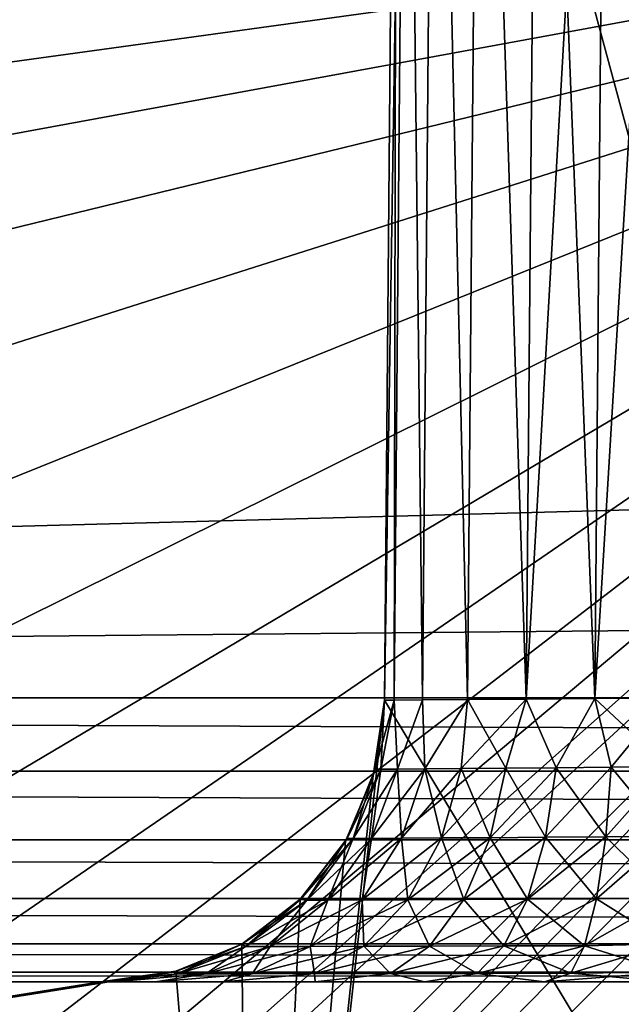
# Model space of a CAD drawing. Header units: metres. Extents: x -205 to 205, y -104 to 104.
# Tile 621 of 656: x -26.16 to -25.1, y -45.5 to -43.76. Entities that reach past the tile are written whole.
import ezdxf

# ---------------------------------------------------------------- set-up
doc = ezdxf.new("R2010")
doc.units = ezdxf.units.M
doc.layers.add('solid_01_2-CONSUMER_EHM_BOX_SW0001', color=7, linetype='CONTINUOUS')

msp = doc.modelspace()

# ---------------------------------------------------------------- linework, layer by layer
at = {"layer": 'solid_01_2-CONSUMER_EHM_BOX_SW0001'}
for points in [[(-200.010849, -74.958488), (-200.010773, 75.041512), (-0.010778, 75.04142)], [(-0.010849, -74.95858), (-200.010849, -74.958488), (-0.010778, 75.04142)], [(-25.521925, -44.962933, 57.5), (-25.500069, -42.458569, 57.5), (-25.500069, -42.458569, 63.099998)], [(-25.521925, -44.962933, 57.5), (-25.500069, -42.458569, 63.099998), (-25.521925, -44.962933, 63.099998)], [(-24.253431, -47.070396, 63.099998), (-25.521925, -44.962933, 63.099998), (-25.500069, -42.458569, 63.099998)], [(-25.504906, -44.962784, 57.370663), (-25.500069, -42.458569, 57.5), (-25.521925, -44.962933, 57.5)], [(-25.521925, -44.962933, 48.5), (-25.500069, -42.458569, 48.5), (-25.500069, -42.458569, 54.5)], [(-25.504906, -44.962784, 48.370663), (-25.500069, -42.458569, 48.5), (-25.521925, -44.962933, 48.5)], [(-25.521925, -44.962933, 54.5), (-25.500069, -42.458569, 54.5), (-25.483004, -42.458569, 54.629509)], [(-25.521925, -44.962933, 48.5), (-25.500069, -42.458569, 54.5), (-25.521925, -44.962933, 54.5)], [(-25.504906, -44.962784, 54.629337), (-25.521925, -44.962933, 54.5), (-25.483004, -42.458569, 54.629509)], [(-25.504906, -44.962784, 57.370663), (-25.483004, -42.458569, 57.370491), (-25.500069, -42.458569, 57.5)], [(-25.454979, -44.962349, 57.250084), (-25.483004, -42.458569, 57.370491), (-25.504906, -44.962784, 57.370663)], [(-25.504906, -44.962784, 48.370663), (-25.483004, -42.458569, 48.370491), (-25.500069, -42.458569, 48.5)], [(-25.454979, -44.962349, 48.250084), (-25.483004, -42.458569, 48.370491), (-25.504906, -44.962784, 48.370663)], [(-25.504906, -44.962784, 54.629337), (-25.483004, -42.458569, 54.629509), (-25.454979, -44.962349, 54.749916)], [(-24.253431, -47.070396, 63.099998), (-25.500069, -42.458569, 63.099998), (-12.482156, -42.458576, 63.099998)], [(-25.454979, -44.962349, 57.250084), (-25.433123, -42.458569, 57.250072), (-25.483004, -42.458569, 57.370491)], [(-25.454979, -44.962349, 48.250084), (-25.433123, -42.458569, 48.250072), (-25.483004, -42.458569, 48.370491)], [(-25.454979, -44.962349, 54.749916), (-25.483004, -42.458569, 54.629509), (-25.433123, -42.458569, 54.749928)], [(-25.375532, -44.961655, 57.146515), (-25.433123, -42.458569, 57.250072), (-25.454979, -44.962349, 57.250084)], [(-25.375532, -44.961655, 48.146515), (-25.433123, -42.458569, 48.250072), (-25.454979, -44.962349, 48.250084)], [(-25.454979, -44.962349, 54.749916), (-25.433123, -42.458569, 54.749928), (-25.375532, -44.961655, 54.853485)], [(-25.375532, -44.961655, 57.146515), (-25.353621, -42.458569, 57.14645), (-25.433123, -42.458569, 57.250072)], [(-25.375532, -44.961655, 48.146515), (-25.353621, -42.458569, 48.14645), (-25.433123, -42.458569, 48.250072)], [(-25.375532, -44.961655, 54.853485), (-25.433123, -42.458569, 54.749928), (-25.353621, -42.458569, 54.85355)], [(-25.271971, -44.960751, 57.067032), (-25.353621, -42.458569, 57.14645), (-25.375532, -44.961655, 57.146515)], [(-25.271971, -44.960751, 48.067032), (-25.353621, -42.458569, 48.14645), (-25.375532, -44.961655, 48.146515)], [(-25.375532, -44.961655, 54.853485), (-25.353621, -42.458569, 54.85355), (-25.271971, -44.960751, 54.932968)], [(-25.271971, -44.960751, 57.067032), (-25.249992, -42.458569, 57.066948), (-25.353621, -42.458569, 57.14645)], [(-25.271971, -44.960751, 48.067032), (-25.249992, -42.458569, 48.066948), (-25.353621, -42.458569, 48.14645)], [(-25.271971, -44.960751, 54.932968), (-25.353621, -42.458569, 54.85355), (-25.249992, -42.458569, 54.933052)], [(-25.151344, -44.959698, 57.017052), (-25.249992, -42.458569, 57.066948), (-25.271971, -44.960751, 57.067032)], [(-25.151344, -44.959698, 48.017052), (-25.249992, -42.458569, 48.066948), (-25.271971, -44.960751, 48.067032)], [(-25.271971, -44.960751, 54.932968), (-25.249992, -42.458569, 54.933052), (-25.12957, -42.458569, 54.982933)], [(-25.271971, -44.960751, 54.932968), (-25.12957, -42.458569, 54.982933), (-25.151344, -44.959698, 54.982948)], [(-25.151344, -44.959698, 57.017052), (-25.12957, -42.458569, 57.017067), (-25.249992, -42.458569, 57.066948)], [(-25.151344, -44.959698, 48.017052), (-25.12957, -42.458569, 48.017067), (-25.249992, -42.458569, 48.066948)], [(-25.151344, -44.959698, 48.017052), (-25.021868, -44.958569, 48), (-25.12957, -42.458569, 48.017067)], [(-25.151344, -44.959698, 57.017052), (-25.021868, -44.958569, 57), (-25.12957, -42.458569, 57.017067)], [(-25.151344, -44.959698, 54.982948), (-25.00005, -42.458569, 55), (-25.021868, -44.958569, 55)], [(-25.151344, -44.959698, 54.982948), (-25.12957, -42.458569, 54.982933), (-25.00005, -42.458569, 55)], [(-25.12957, -42.458569, 48.017067), (-25.021868, -44.958569, 48), (-25.00005, -42.458569, 48)], [(-25.12957, -42.458569, 57.017067), (-25.021868, -44.958569, 57), (-25.00005, -42.458569, 57)], [(38.274673, -42.903759, 75), (-63.60397, -54.56757, 75), (63.596031, -54.576706, 75)], [(38.274673, -42.903759, 75), (37.499931, -42.958599, 75), (-63.60397, -54.56757, 75)], [(37.499931, -42.958599, 75), (-37.500069, -42.958565, 75), (-63.60397, -54.56757, 75)], [(-37.500069, -42.958565, 46), (37.499931, -42.958599, 46), (-37.500069, -44.958565, 46)], [(37.499931, -42.958599, 46), (-2.676463, -44.626774, 46), (-37.500069, -44.958565, 46)], [(-23.23955, -43.430744, 13.494294), (-23.334913, -43.438202, 13.499009), (-32.296429, -52.651447, 13.474928)], [(-23.129765, -43.438641, 13.481806), (-23.23955, -43.430744, 13.494294), (-32.296429, -52.651447, 13.474928)], [(-23.334913, -43.438202, 13.499009), (-23.418238, -43.458569, 13.5), (-32.296429, -52.651447, 13.474928)], [(-23.006413, -43.462845, 13.455735), (-23.129765, -43.438641, 13.481806), (-32.296429, -52.651447, 13.474928)], [(-34.58342, -44.63121, 13.5), (-23.418238, -43.458569, 13.5), (-37.500069, -43.458565, 13.5)], [(-34.58342, -44.63121, 13.5), (-33.923759, -44.904427, 13.5), (-23.418238, -43.458569, 13.5)], [(-33.923759, -44.904427, 13.5), (-33.314964, -45.277477, 13.5), (-23.418238, -43.458569, 13.5)], [(-33.314964, -45.277477, 13.5), (-32.772026, -45.741173, 13.5), (-23.418238, -43.458569, 13.5)], [(-32.772026, -45.741173, 13.5), (-32.308311, -46.2841, 13.5), (-23.418238, -43.458569, 13.5)], [(-32.308083, -51.632717, 13.5), (-32.453773, -52.494099, 13.5), (-23.418238, -43.458569, 13.5)], [(-32.296429, -52.651447, 13.474928), (-23.418238, -43.458569, 13.5), (-32.453773, -52.494099, 13.5)], [(-32.308311, -46.2841, 13.5), (-31.93524, -46.892883, 13.5), (-23.418238, -43.458569, 13.5)], [(-31.935066, -51.023903, 13.5), (-32.308083, -51.632717, 13.5), (-23.418238, -43.458569, 13.5)], [(-31.93524, -46.892883, 13.5), (-31.662001, -47.552532, 13.5), (-23.418238, -43.458569, 13.5)], [(-31.661882, -50.364231, 13.5), (-31.935066, -51.023903, 13.5), (-23.418238, -43.458569, 13.5)], [(-31.662001, -47.552532, 13.5), (-31.495321, -48.246811, 13.5), (-23.418238, -43.458569, 13.5)], [(-31.495266, -49.669964, 13.5), (-31.661882, -50.364231, 13.5), (-23.418238, -43.458569, 13.5)], [(-31.495321, -48.246811, 13.5), (-31.439306, -48.958565, 13.5), (-23.418238, -43.458569, 13.5)], [(-31.439306, -48.958565, 13.5), (-31.495266, -49.669964, 13.5), (-23.418238, -43.458569, 13.5)], [(-23.006413, -43.462845, 13.455735), (-32.296429, -52.651447, 13.474928), (-32.146832, -52.801044, 13.400871)], [(-22.876198, -43.500454, 13.410778), (-23.006413, -43.462845, 13.455735), (-32.146832, -52.801044, 13.400871)], [(-22.750563, -43.544582, 13.346155), (-22.876198, -43.500454, 13.410778), (-32.146832, -52.801044, 13.400871)], [(-22.750563, -43.544582, 13.346155), (-32.146832, -52.801044, 13.400871), (-32.012653, -52.935223, 13.281551)], [(-22.692427, -43.56702, 13.307468), (-22.750563, -43.544582, 13.346155), (-32.012653, -52.935223, 13.281551)], [(-22.638563, -43.589001, 13.265411), (-22.692427, -43.56702, 13.307468), (-32.012653, -52.935223, 13.281551)], [(-22.638563, -43.589001, 13.265411), (-32.012653, -52.935223, 13.281551), (-31.90064, -53.047234, 13.122963)], [(-22.546261, -43.630432, 13.174686), (-22.638563, -43.589001, 13.265411), (-31.90064, -53.047234, 13.122963)], [(-22.477682, -43.667896, 13.082142), (-22.546261, -43.630432, 13.174686), (-31.90064, -53.047234, 13.122963)], [(-22.477682, -43.667896, 13.082142), (-31.90064, -53.047234, 13.122963), (-31.81642, -53.131454, 12.933075)], [(-22.432608, -43.702217, 12.994411), (-22.477682, -43.667896, 13.082142), (-31.81642, -53.131454, 12.933075)], [(-22.407375, -43.73534, 12.913525), (-22.432608, -43.702217, 12.994411), (-31.81642, -53.131454, 12.933075)], [(-22.407375, -43.73534, 12.913525), (-31.81642, -53.131454, 12.933075), (-31.764221, -53.183655, 12.721427)], [(-22.398081, -43.76963, 12.837538), (-22.407375, -43.73534, 12.913525), (-31.764221, -53.183655, 12.721427)], [(-22.4021, -43.80529, 12.767035), (-22.398081, -43.76963, 12.837538), (-31.764221, -53.183655, 12.721427)], [(-22.414907, -43.838989, 12.706449), (-22.4021, -43.80529, 12.767035), (-31.764221, -53.183655, 12.721427)], [(-22.414907, -43.838989, 12.706449), (-31.764221, -53.183655, 12.721427), (-31.746668, -53.201206, 12.5)], [(-22.446192, -43.891918, 12.611513), (-22.414907, -43.838989, 12.706449), (-31.746668, -53.201206, 12.5)], [(-22.468489, -43.923035, 12.5), (-22.446192, -43.891918, 12.611513), (-31.746668, -53.201206, 12.5)], [(-31.746668, -53.201206, 12.5), (-23.21254, -44.667088, 3.325739), (-22.468489, -43.923035, 3.443189)], [(-22.468489, -43.923035, 12.5), (-31.746668, -53.201206, 12.5), (-22.468489, -43.923035, 3.443189)], [(-2.676463, -44.626774, 46), (-7.215505, -44.958576, 46), (-37.500069, -44.958565, 46)], [(-31.746668, -53.201206, 12.5), (-23.337521, -44.792068, 3.302377), (-23.21254, -44.667088, 3.325739)], [(-31.746668, -53.201206, 12.5), (-23.926878, -45.381424, 3.189029), (-23.337521, -44.792068, 3.302377)], [(-7.215505, -45.087917, 46.017017), (-37.500069, -44.958565, 46), (-7.215505, -44.958576, 46)], [(-7.215505, -45.087917, 46.017017), (-37.500069, -45.087971, 46.017036), (-37.500069, -44.958565, 46)], [(-25.753431, -47.07029, 63.099998), (-25.541843, -45.095375, 63.099998), (-25.521925, -44.962933, 63.099998)], [(-24.253431, -47.070396, 63.099998), (-25.753431, -47.07029, 63.099998), (-25.521925, -44.962933, 63.099998)], [(-25.541843, -45.095375, 63.099998), (-25.521925, -44.962933, 57.5), (-25.521925, -44.962933, 63.099998)], [(-25.53801, -45.084442, 57.5), (-25.521925, -44.962933, 57.5), (-25.541843, -45.095375, 63.099998)], [(-25.504906, -44.962784, 54.629337), (-25.53801, -45.084446, 54.5), (-25.521925, -44.962933, 54.5)], [(-25.504906, -44.962784, 54.629337), (-25.528042, -45.084244, 54.60067), (-25.53801, -45.084446, 54.5)], [(-25.528042, -45.084244, 57.39933), (-25.521925, -44.962933, 57.5), (-25.53801, -45.084442, 57.5)], [(-25.53801, -45.084446, 54.5), (-25.521925, -44.962933, 48.5), (-25.521925, -44.962933, 54.5)], [(-25.53801, -45.084442, 48.5), (-25.521925, -44.962933, 48.5), (-25.53801, -45.084446, 54.5)], [(-25.528042, -45.084244, 48.39933), (-25.521925, -44.962933, 48.5), (-25.53801, -45.084442, 48.5)], [(-25.504906, -44.962784, 57.370663), (-25.521925, -44.962933, 57.5), (-25.528042, -45.084244, 57.39933)], [(-25.504906, -44.962784, 48.370663), (-25.521925, -44.962933, 48.5), (-25.528042, -45.084244, 48.39933)], [(-25.504906, -44.962784, 57.370663), (-25.528042, -45.084244, 57.39933), (-25.498617, -45.084003, 57.302544)], [(-25.504906, -44.962784, 54.629337), (-25.498617, -45.084003, 54.697456), (-25.528042, -45.084244, 54.60067)], [(-25.504906, -44.962784, 48.370663), (-25.528042, -45.084244, 48.39933), (-25.498617, -45.084003, 48.302544)], [(-25.454979, -44.962349, 57.250084), (-25.504906, -44.962784, 57.370663), (-25.498617, -45.084003, 57.302544)], [(-25.504906, -44.962784, 54.629337), (-25.454979, -44.962349, 54.749916), (-25.498617, -45.084003, 54.697456)], [(-25.454979, -44.962349, 48.250084), (-25.504906, -44.962784, 48.370663), (-25.498617, -45.084003, 48.302544)], [(-25.454979, -44.962349, 57.250084), (-25.498617, -45.084003, 57.302544), (-25.450848, -45.083614, 57.21339)], [(-25.454979, -44.962349, 54.749916), (-25.450848, -45.083614, 54.78661), (-25.498617, -45.084003, 54.697456)], [(-25.454979, -44.962349, 48.250084), (-25.498617, -45.084003, 48.302544), (-25.450848, -45.083614, 48.21339)], [(-25.375532, -44.961655, 57.146515), (-25.454979, -44.962349, 57.250084), (-25.450848, -45.083614, 57.21339)], [(-25.454979, -44.962349, 54.749916), (-25.375532, -44.961655, 54.853485), (-25.450848, -45.083614, 54.78661)], [(-25.375532, -44.961655, 48.146515), (-25.454979, -44.962349, 48.250084), (-25.450848, -45.083614, 48.21339)], [(-25.375532, -44.961655, 57.146515), (-25.450848, -45.083614, 57.21339), (-25.386591, -45.083088, 57.135311)], [(-25.375532, -44.961655, 54.853485), (-25.386591, -45.083088, 54.864689), (-25.450848, -45.083614, 54.78661)], [(-25.375532, -44.961655, 48.146515), (-25.450848, -45.083614, 48.21339), (-25.386591, -45.083088, 48.135311)], [(-25.271971, -44.960751, 54.932968), (-25.30834, -45.082447, 54.928692), (-25.386591, -45.083088, 54.864689)], [(-25.375532, -44.961655, 54.853485), (-25.271971, -44.960751, 54.932968), (-25.386591, -45.083088, 54.864689)], [(-25.375532, -44.961655, 57.146515), (-25.386591, -45.083088, 57.135311), (-25.30834, -45.082447, 57.071308)], [(-25.375532, -44.961655, 48.146515), (-25.386591, -45.083088, 48.135311), (-25.30834, -45.082447, 48.071308)], [(-25.271971, -44.960751, 57.067032), (-25.375532, -44.961655, 57.146515), (-25.30834, -45.082447, 57.071308)], [(-25.271971, -44.960751, 48.067032), (-25.375532, -44.961655, 48.146515), (-25.30834, -45.082447, 48.071308)], [(-25.271971, -44.960751, 57.067032), (-25.30834, -45.082447, 57.071308), (-25.219122, -45.081715, 57.023834)], [(-25.271971, -44.960751, 54.932968), (-25.219122, -45.081715, 54.976166), (-25.30834, -45.082447, 54.928692)], [(-25.271971, -44.960751, 48.067032), (-25.30834, -45.082447, 48.071308), (-25.219122, -45.081715, 48.023834)], [(-25.151344, -44.959698, 57.017052), (-25.271971, -44.960751, 57.067032), (-25.219122, -45.081715, 57.023834)], [(-25.271971, -44.960751, 54.932968), (-25.151344, -44.959698, 54.982948), (-25.219122, -45.081715, 54.976166)], [(-25.151344, -44.959698, 48.017052), (-25.271971, -44.960751, 48.067032), (-25.219122, -45.081715, 48.023834)], [(-25.151344, -44.959698, 57.017052), (-25.219122, -45.081715, 57.023834), (-25.122391, -45.080921, 56.994698)], [(-25.151344, -44.959698, 54.982948), (-25.122391, -45.080921, 55.005302), (-25.219122, -45.081715, 54.976166)], [(-25.151344, -44.959698, 48.017052), (-25.219122, -45.081715, 48.023834), (-25.122391, -45.080921, 47.994698)], [(-25.151344, -44.959698, 48.017052), (-25.021868, -45.080227, 47.984974), (-25.021868, -44.958569, 48)], [(-25.151344, -44.959698, 57.017052), (-25.021868, -45.080227, 56.984974), (-25.021868, -44.958569, 57)], [(-25.151344, -44.959698, 54.982948), (-25.021868, -44.958569, 55), (-25.122391, -45.080921, 55.005302)], [(-25.151344, -44.959698, 57.017052), (-25.122391, -45.080921, 56.994698), (-25.021868, -45.080227, 56.984974)], [(-25.151344, -44.959698, 48.017052), (-25.122391, -45.080921, 47.994698), (-25.021868, -45.080227, 47.984974)], [(-25.122391, -45.080921, 55.005302), (-25.021868, -44.958569, 55), (-25.021868, -45.080227, 55.015026)], [(-7.215505, -45.087917, 46.017017), (-7.215505, -45.208561, 46.066978), (-37.500069, -45.087971, 46.017036)], [(-7.215505, -45.208561, 46.066978), (-37.500069, -45.208675, 46.067051), (-37.500069, -45.087971, 46.017036)], [(-25.528042, -45.084244, 54.60067), (-25.576811, -45.206459, 54.610371), (-25.587749, -45.206577, 54.5)], [(-25.53801, -45.084446, 54.5), (-25.528042, -45.084244, 54.60067), (-25.587749, -45.206577, 54.5)], [(-25.587749, -45.206577, 57.5), (-25.53801, -45.084442, 57.5), (-25.541843, -45.095375, 63.099998)], [(-25.576811, -45.206459, 57.389629), (-25.53801, -45.084442, 57.5), (-25.587749, -45.206577, 57.5)], [(-25.53801, -45.084442, 48.5), (-25.53801, -45.084446, 54.5), (-25.587749, -45.206577, 54.5)], [(-25.587749, -45.206577, 48.5), (-25.53801, -45.084442, 48.5), (-25.587749, -45.206577, 54.5)], [(-25.576811, -45.206459, 48.389629), (-25.53801, -45.084442, 48.5), (-25.587749, -45.206577, 48.5)], [(-25.498617, -45.084003, 54.697456), (-25.5445, -45.206245, 54.716461), (-25.576811, -45.206459, 54.610371)], [(-25.528042, -45.084244, 54.60067), (-25.498617, -45.084003, 54.697456), (-25.576811, -45.206459, 54.610371)], [(-25.528042, -45.084244, 57.39933), (-25.53801, -45.084442, 57.5), (-25.576811, -45.206459, 57.389629)], [(-25.528042, -45.084244, 57.39933), (-25.576811, -45.206459, 57.389629), (-25.5445, -45.206245, 57.283539)], [(-25.528042, -45.084244, 48.39933), (-25.53801, -45.084442, 48.5), (-25.576811, -45.206459, 48.389629)], [(-25.528042, -45.084244, 48.39933), (-25.576811, -45.206459, 48.389629), (-25.5445, -45.206245, 48.283539)], [(-25.450848, -45.083614, 54.78661), (-25.49206, -45.205894, 54.814148), (-25.5445, -45.206245, 54.716461)], [(-25.498617, -45.084003, 54.697456), (-25.450848, -45.083614, 54.78661), (-25.5445, -45.206245, 54.716461)], [(-25.498617, -45.084003, 57.302544), (-25.5445, -45.206245, 57.283539), (-25.492058, -45.205894, 57.185852)], [(-25.498617, -45.084003, 57.302544), (-25.528042, -45.084244, 57.39933), (-25.5445, -45.206245, 57.283539)], [(-25.498617, -45.084003, 48.302544), (-25.5445, -45.206245, 48.283539), (-25.492058, -45.205894, 48.185852)], [(-25.498617, -45.084003, 48.302544), (-25.528042, -45.084244, 48.39933), (-25.5445, -45.206245, 48.283539)], [(-25.450848, -45.083614, 57.21339), (-25.498617, -45.084003, 57.302544), (-25.492058, -45.205894, 57.185852)], [(-25.450848, -45.083614, 48.21339), (-25.498617, -45.084003, 48.302544), (-25.492058, -45.205894, 48.185852)], [(-25.386591, -45.083088, 54.864689), (-25.421545, -45.205421, 54.899643), (-25.49206, -45.205894, 54.814148)], [(-25.450848, -45.083614, 54.78661), (-25.386591, -45.083088, 54.864689), (-25.49206, -45.205894, 54.814148)], [(-25.450848, -45.083614, 57.21339), (-25.492058, -45.205894, 57.185852), (-25.421545, -45.205421, 57.100357)], [(-25.450848, -45.083614, 48.21339), (-25.492058, -45.205894, 48.185852), (-25.421545, -45.205421, 48.100357)], [(-25.386591, -45.083088, 57.135311), (-25.450848, -45.083614, 57.21339), (-25.421545, -45.205421, 57.100357)], [(-25.386591, -45.083088, 48.135311), (-25.450848, -45.083614, 48.21339), (-25.421545, -45.205421, 48.100357)], [(-25.30834, -45.082447, 54.928692), (-25.335714, -45.204849, 54.969662), (-25.421545, -45.205421, 54.899643)], [(-25.386591, -45.083088, 54.864689), (-25.30834, -45.082447, 54.928692), (-25.421545, -45.205421, 54.899643)], [(-25.386591, -45.083088, 57.135311), (-25.421545, -45.205421, 57.100357), (-25.335714, -45.204845, 57.030342)], [(-25.386591, -45.083088, 48.135311), (-25.421545, -45.205421, 48.100357), (-25.335714, -45.204845, 48.030342)], [(-25.30834, -45.082447, 57.071308), (-25.386591, -45.083088, 57.135311), (-25.335714, -45.204845, 57.030342)], [(-25.30834, -45.082447, 48.071308), (-25.386591, -45.083088, 48.135311), (-25.335714, -45.204845, 48.030342)], [(-25.219122, -45.081715, 54.976166), (-25.237906, -45.204189, 55.021519), (-25.335714, -45.204849, 54.969662)], [(-25.30834, -45.082447, 54.928692), (-25.219122, -45.081715, 54.976166), (-25.335714, -45.204849, 54.969662)], [(-25.30834, -45.082447, 57.071308), (-25.335714, -45.204845, 57.030342), (-25.237906, -45.204189, 56.978481)], [(-25.30834, -45.082447, 48.071308), (-25.335714, -45.204845, 48.030342), (-25.237906, -45.204189, 47.978481)], [(-25.219122, -45.081715, 57.023834), (-25.30834, -45.082447, 57.071308), (-25.237906, -45.204189, 56.978481)], [(-25.219122, -45.081715, 48.023834), (-25.30834, -45.082447, 48.071308), (-25.237906, -45.204189, 47.978481)], [(-25.122391, -45.080921, 55.005302), (-25.131927, -45.20348, 55.053249), (-25.237906, -45.204189, 55.021519)], [(-25.219122, -45.081715, 54.976166), (-25.122391, -45.080921, 55.005302), (-25.237906, -45.204189, 55.021519)], [(-25.219122, -45.081715, 57.023834), (-25.237906, -45.204189, 56.978481), (-25.131927, -45.203476, 56.946751)], [(-25.219122, -45.081715, 48.023834), (-25.237906, -45.204189, 47.978481), (-25.131927, -45.203476, 47.946751)], [(-25.122391, -45.080921, 56.994698), (-25.219122, -45.081715, 57.023834), (-25.131927, -45.203476, 56.946751)], [(-25.122391, -45.080921, 47.994698), (-25.219122, -45.081715, 48.023834), (-25.131927, -45.203476, 47.946751)], [(-25.122391, -45.080921, 55.005302), (-25.021868, -45.080227, 55.015026), (-25.131927, -45.20348, 55.053249)], [(-25.131927, -45.20348, 55.053249), (-25.021868, -45.080227, 55.015026), (-25.021868, -45.202789, 55.063702)], [(-25.122391, -45.080921, 56.994698), (-25.131927, -45.203476, 56.946751), (-25.021868, -45.202785, 56.936298)], [(-25.122391, -45.080921, 47.994698), (-25.131927, -45.203476, 47.946751), (-25.021868, -45.202785, 47.936298)], [(-25.021868, -45.080227, 56.984974), (-25.122391, -45.080921, 56.994698), (-25.021868, -45.202785, 56.936298)], [(-25.021868, -45.080227, 47.984974), (-25.122391, -45.080921, 47.994698), (-25.021868, -45.202785, 47.936298)], [(-25.753431, -47.07029, 63.099998), (-25.590355, -45.211082, 63.099998), (-25.541843, -45.095375, 63.099998)], [(-25.587749, -45.206577, 57.5), (-25.541843, -45.095375, 63.099998), (-25.590355, -45.211082, 63.099998)], [(-7.215505, -45.208561, 46.066978), (-7.215505, -45.31208, 46.146397), (-37.500069, -45.208675, 46.067051)], [(-7.215505, -45.31208, 46.146397), (-37.500069, -45.312302, 46.146633), (-37.500069, -45.208675, 46.067051)], [(-25.753431, -47.07029, 63.099998), (-25.670492, -45.313065, 63.099998), (-25.590355, -45.211082, 63.099998)], [(-25.587749, -45.206577, 57.5), (-25.590355, -45.211082, 63.099998), (-25.670492, -45.313065, 63.099998)], [(-25.66991, -45.313671, 57.5), (-25.587749, -45.206577, 57.5), (-25.670492, -45.313065, 63.099998)], [(-25.658718, -45.314941, 57.373337), (-25.587749, -45.206577, 57.5), (-25.66991, -45.313671, 57.5)], [(-25.66991, -45.313671, 48.5), (-25.587749, -45.206577, 48.5), (-25.669886, -45.313648, 54.5)], [(-25.658718, -45.314941, 48.373337), (-25.587749, -45.206577, 48.5), (-25.66991, -45.313671, 48.5)], [(-25.576811, -45.206459, 54.610371), (-25.658718, -45.314941, 54.626663), (-25.669886, -45.313648, 54.5)], [(-25.669886, -45.313648, 54.5), (-25.587749, -45.206577, 54.5), (-25.576811, -45.206459, 54.610371)], [(-25.587749, -45.206577, 48.5), (-25.587749, -45.206577, 54.5), (-25.669886, -45.313648, 54.5)], [(-25.5445, -45.206245, 54.716461), (-25.621605, -45.314766, 54.748402), (-25.658718, -45.314941, 54.626663)], [(-25.576811, -45.206459, 54.610371), (-25.5445, -45.206245, 54.716461), (-25.658718, -45.314941, 54.626663)], [(-25.576811, -45.206459, 57.389629), (-25.587749, -45.206577, 57.5), (-25.658718, -45.314941, 57.373337)], [(-25.576811, -45.206459, 57.389629), (-25.658718, -45.314941, 57.373337), (-25.621605, -45.314766, 57.251598)], [(-25.576811, -45.206459, 48.389629), (-25.587749, -45.206577, 48.5), (-25.658718, -45.314941, 48.373337)], [(-25.576811, -45.206459, 48.389629), (-25.658718, -45.314941, 48.373337), (-25.621605, -45.314766, 48.251598)], [(-25.49206, -45.205894, 54.814148), (-25.561378, -45.314484, 54.860466), (-25.621605, -45.314766, 54.748402)], [(-25.5445, -45.206245, 54.716461), (-25.49206, -45.205894, 54.814148), (-25.621605, -45.314766, 54.748402)], [(-25.5445, -45.206245, 57.283539), (-25.621605, -45.314766, 57.251598), (-25.561377, -45.314484, 57.139534)], [(-25.5445, -45.206245, 57.283539), (-25.576811, -45.206459, 57.389629), (-25.621605, -45.314766, 57.251598)], [(-25.5445, -45.206245, 48.283539), (-25.621605, -45.314766, 48.251598), (-25.561377, -45.314484, 48.139534)], [(-25.5445, -45.206245, 48.283539), (-25.576811, -45.206459, 48.389629), (-25.621605, -45.314766, 48.251598)], [(-25.421545, -45.205421, 54.899643), (-25.480412, -45.314102, 54.958511), (-25.561378, -45.314484, 54.860466)], [(-25.49206, -45.205894, 54.814148), (-25.421545, -45.205421, 54.899643), (-25.561378, -45.314484, 54.860466)], [(-25.492058, -45.205894, 57.185852), (-25.561377, -45.314484, 57.139534), (-25.480412, -45.314102, 57.041489)], [(-25.492058, -45.205894, 57.185852), (-25.5445, -45.206245, 57.283539), (-25.561377, -45.314484, 57.139534)], [(-25.492058, -45.205894, 48.185852), (-25.561377, -45.314484, 48.139534), (-25.480412, -45.314102, 48.041489)], [(-25.492058, -45.205894, 48.185852), (-25.5445, -45.206245, 48.283539), (-25.561377, -45.314484, 48.139534)], [(-25.421545, -45.205421, 57.100357), (-25.492058, -45.205894, 57.185852), (-25.480412, -45.314102, 57.041489)], [(-25.421545, -45.205421, 48.100357), (-25.492058, -45.205894, 48.185852), (-25.480412, -45.314102, 48.041489)], [(-25.335714, -45.204849, 54.969662), (-25.381886, -45.313637, 55.038765), (-25.480412, -45.314102, 54.958511)], [(-25.421545, -45.205421, 54.899643), (-25.335714, -45.204849, 54.969662), (-25.480412, -45.314102, 54.958511)], [(-25.421545, -45.205421, 57.100357), (-25.480412, -45.314102, 57.041489), (-25.381886, -45.313637, 56.961239)], [(-25.421545, -45.205421, 48.100357), (-25.480412, -45.314102, 48.041489), (-25.381886, -45.313637, 47.961239)], [(-25.335714, -45.204845, 57.030342), (-25.421545, -45.205421, 57.100357), (-25.381886, -45.313637, 56.961239)], [(-25.335714, -45.204845, 48.030342), (-25.421545, -45.205421, 48.100357), (-25.381886, -45.313637, 47.961239)], [(-25.237906, -45.204189, 55.021519), (-25.269646, -45.313107, 55.098148), (-25.381886, -45.313637, 55.038765)], [(-25.335714, -45.204849, 54.969662), (-25.237906, -45.204189, 55.021519), (-25.381886, -45.313637, 55.038765)], [(-25.335714, -45.204845, 57.030342), (-25.381886, -45.313637, 56.961239), (-25.269646, -45.313107, 56.901852)], [(-25.335714, -45.204845, 48.030342), (-25.381886, -45.313637, 47.961239), (-25.269646, -45.313107, 47.901852)], [(-25.237906, -45.204189, 56.978481), (-25.335714, -45.204845, 57.030342), (-25.269646, -45.313107, 56.901852)], [(-25.237906, -45.204189, 47.978481), (-25.335714, -45.204845, 48.030342), (-25.269646, -45.313107, 47.901852)], [(-25.131927, -45.20348, 55.053249), (-25.148073, -45.312531, 55.134422), (-25.269646, -45.313107, 55.098148)], [(-25.237906, -45.204189, 55.021519), (-25.131927, -45.20348, 55.053249), (-25.269646, -45.313107, 55.098148)], [(-25.237906, -45.204189, 56.978481), (-25.269646, -45.313107, 56.901852), (-25.148073, -45.312531, 56.865578)], [(-25.237906, -45.204189, 47.978481), (-25.269646, -45.313107, 47.901852), (-25.148073, -45.312531, 47.865578)], [(-25.131927, -45.203476, 56.946751), (-25.237906, -45.204189, 56.978481), (-25.148073, -45.312531, 56.865578)], [(-25.131927, -45.203476, 47.946751), (-25.237906, -45.204189, 47.978481), (-25.148073, -45.312531, 47.865578)], [(-25.131927, -45.20348, 55.053249), (-25.021868, -45.202789, 55.063702), (-25.148073, -45.312531, 55.134422)], [(-25.148073, -45.312531, 55.134422), (-25.021868, -45.202789, 55.063702), (-25.021868, -45.311924, 55.146248)], [(-25.131927, -45.203476, 56.946751), (-25.148073, -45.312531, 56.865578), (-25.021868, -45.311924, 56.853752)], [(-25.131927, -45.203476, 47.946751), (-25.148073, -45.312531, 47.865578), (-25.021868, -45.311924, 47.853752)], [(-25.021868, -45.202785, 56.936298), (-25.131927, -45.203476, 56.946751), (-25.021868, -45.311924, 56.853752)], [(-25.021868, -45.202785, 47.936298), (-25.131927, -45.203476, 47.946751), (-25.021868, -45.311924, 47.853752)], [(-7.215505, -45.31208, 46.146397), (-7.215505, -45.391556, 46.249939), (-37.500069, -45.312302, 46.146633)], [(-7.215505, -45.391556, 46.249939), (-37.500069, -45.391773, 46.25034), (-37.500069, -45.312302, 46.146633)], [(-25.66991, -45.313671, 57.5), (-25.670492, -45.313065, 63.099998), (-25.773167, -45.392307, 63.099998)], [(-25.753431, -47.07029, 63.099998), (-25.773167, -45.392307, 63.099998), (-25.670492, -45.313065, 63.099998)], [(-25.773153, -45.3923, 57.5), (-25.66991, -45.313671, 57.5), (-25.773167, -45.392307, 63.099998)], [(-25.76642, -45.396709, 57.351913), (-25.66991, -45.313671, 57.5), (-25.773153, -45.3923, 57.5)], [(-25.773153, -45.3923, 48.5), (-25.66991, -45.313671, 48.5), (-25.773136, -45.392288, 54.5)], [(-25.76642, -45.396709, 48.351913), (-25.66991, -45.313671, 48.5), (-25.773153, -45.3923, 48.5)], [(-25.773136, -45.392288, 54.5), (-25.669886, -45.313648, 54.5), (-25.658718, -45.314941, 54.626663)], [(-25.66991, -45.313671, 48.5), (-25.669886, -45.313648, 54.5), (-25.773136, -45.392288, 54.5)], [(-25.658718, -45.314941, 54.626663), (-25.766422, -45.396709, 54.648087), (-25.773136, -45.392288, 54.5)], [(-25.621605, -45.314766, 54.748402), (-25.723021, -45.396591, 54.790413), (-25.766422, -45.396709, 54.648087)], [(-25.658718, -45.314941, 54.626663), (-25.621605, -45.314766, 54.748402), (-25.766422, -45.396709, 54.648087)], [(-25.658718, -45.314941, 57.373337), (-25.66991, -45.313671, 57.5), (-25.76642, -45.396709, 57.351913)], [(-25.658718, -45.314941, 48.373337), (-25.66991, -45.313671, 48.5), (-25.76642, -45.396709, 48.351913)], [(-25.658718, -45.314941, 57.373337), (-25.76642, -45.396709, 57.351913), (-25.723021, -45.396591, 57.209587)], [(-25.658718, -45.314941, 48.373337), (-25.76642, -45.396709, 48.351913), (-25.723021, -45.396591, 48.209587)], [(-25.561378, -45.314484, 54.860466), (-25.652594, -45.396397, 54.921421), (-25.723021, -45.396591, 54.790413)], [(-25.621605, -45.314766, 54.748402), (-25.561378, -45.314484, 54.860466), (-25.723021, -45.396591, 54.790413)], [(-25.621605, -45.314766, 57.251598), (-25.723021, -45.396591, 57.209587), (-25.652594, -45.396397, 57.078583)], [(-25.621605, -45.314766, 57.251598), (-25.658718, -45.314941, 57.373337), (-25.723021, -45.396591, 57.209587)], [(-25.621605, -45.314766, 48.251598), (-25.723021, -45.396591, 48.209587), (-25.652594, -45.396397, 48.078583)], [(-25.621605, -45.314766, 48.251598), (-25.658718, -45.314941, 48.373337), (-25.723021, -45.396591, 48.209587)], [(-25.480412, -45.314102, 54.958511), (-25.557922, -45.396133, 55.036026), (-25.652594, -45.396397, 54.921421)], [(-25.561378, -45.314484, 54.860466), (-25.480412, -45.314102, 54.958511), (-25.652594, -45.396397, 54.921421)], [(-25.561377, -45.314484, 57.139534), (-25.652594, -45.396397, 57.078583), (-25.55792, -45.396133, 56.963974)], [(-25.561377, -45.314484, 57.139534), (-25.621605, -45.314766, 57.251598), (-25.652594, -45.396397, 57.078583)], [(-25.561377, -45.314484, 48.139534), (-25.652594, -45.396397, 48.078583), (-25.55792, -45.396133, 47.963974)], [(-25.561377, -45.314484, 48.139534), (-25.621605, -45.314766, 48.251598), (-25.652594, -45.396397, 48.078583)], [(-25.480412, -45.314102, 57.041489), (-25.561377, -45.314484, 57.139534), (-25.55792, -45.396133, 56.963974)], [(-25.480412, -45.314102, 48.041489), (-25.561377, -45.314484, 48.139534), (-25.55792, -45.396133, 47.963974)], [(-25.381886, -45.313637, 55.038765), (-25.442724, -45.395813, 55.129818), (-25.557922, -45.396133, 55.036026)], [(-25.480412, -45.314102, 54.958511), (-25.381886, -45.313637, 55.038765), (-25.557922, -45.396133, 55.036026)], [(-25.480412, -45.314102, 57.041489), (-25.55792, -45.396133, 56.963974), (-25.442722, -45.395813, 56.870182)], [(-25.480412, -45.314102, 48.041489), (-25.55792, -45.396133, 47.963974), (-25.442722, -45.395813, 47.870182)], [(-25.381886, -45.313637, 56.961239), (-25.480412, -45.314102, 57.041489), (-25.442722, -45.395813, 56.870182)], [(-25.381886, -45.313637, 47.961239), (-25.480412, -45.314102, 48.041489), (-25.442722, -45.395813, 47.870182)], [(-25.269646, -45.313107, 55.098148), (-25.311504, -45.395447, 55.199207), (-25.442724, -45.395813, 55.129818)], [(-25.381886, -45.313637, 55.038765), (-25.269646, -45.313107, 55.098148), (-25.442724, -45.395813, 55.129818)], [(-25.381886, -45.313637, 56.961239), (-25.442722, -45.395813, 56.870182), (-25.311504, -45.395447, 56.800793)], [(-25.381886, -45.313637, 47.961239), (-25.442722, -45.395813, 47.870182), (-25.311504, -45.395447, 47.800793)], [(-25.269646, -45.313107, 56.901852), (-25.381886, -45.313637, 56.961239), (-25.311504, -45.395447, 56.800793)], [(-25.269646, -45.313107, 47.901852), (-25.381886, -45.313637, 47.961239), (-25.311504, -45.395447, 47.800793)], [(-25.148073, -45.312531, 55.134422), (-25.169386, -45.39505, 55.241577), (-25.311504, -45.395447, 55.199207)], [(-25.269646, -45.313107, 55.098148), (-25.148073, -45.312531, 55.134422), (-25.311504, -45.395447, 55.199207)], [(-25.269646, -45.313107, 56.901852), (-25.311504, -45.395447, 56.800793), (-25.169386, -45.39505, 56.758427)], [(-25.269646, -45.313107, 47.901852), (-25.311504, -45.395447, 47.800793), (-25.169386, -45.39505, 47.758427)], [(-25.148073, -45.312531, 56.865578), (-25.269646, -45.313107, 56.901852), (-25.169386, -45.39505, 56.758427)], [(-25.148073, -45.312531, 47.865578), (-25.269646, -45.313107, 47.901852), (-25.169386, -45.39505, 47.758427)], [(-25.169386, -45.39505, 55.241577), (-25.021868, -45.311924, 55.146248), (-25.021868, -45.391571, 55.249985)], [(-25.148073, -45.312531, 55.134422), (-25.021868, -45.311924, 55.146248), (-25.169386, -45.39505, 55.241577)], [(-25.148073, -45.312531, 56.865578), (-25.169386, -45.39505, 56.758427), (-25.021868, -45.391563, 56.750034)], [(-25.148073, -45.312531, 47.865578), (-25.169386, -45.39505, 47.758427), (-25.021868, -45.391563, 47.750034)], [(-25.021868, -45.391563, 56.750034), (-25.021868, -45.311924, 56.853752), (-25.148073, -45.312531, 56.865578)], [(-25.021868, -45.391563, 47.750034), (-25.021868, -45.311924, 47.853752), (-25.148073, -45.312531, 47.865578)], [(-31.746668, -53.201206, 12.5), (-24.292961, -45.747505, 3.120873), (-23.926878, -45.381424, 3.189029)], [(-7.215505, -45.391556, 46.249939), (-7.215505, -45.441547, 46.370613), (-37.500069, -45.391773, 46.25034)], [(-7.215505, -45.441547, 46.370613), (-37.500069, -45.441662, 46.371098), (-37.500069, -45.391773, 46.25034)], [(-25.893244, -45.44173, 54.5), (-25.773136, -45.392288, 54.5), (-25.766422, -45.396709, 54.648087)], [(-25.773153, -45.3923, 48.5), (-25.773136, -45.392288, 54.5), (-25.893244, -45.44173, 54.5)], [(-25.893244, -45.44173, 57.5), (-25.773153, -45.3923, 57.5), (-25.889296, -45.439808, 63.099998)], [(-25.887083, -45.444477, 57.327911), (-25.773153, -45.3923, 57.5), (-25.893244, -45.44173, 57.5)], [(-25.893244, -45.44173, 48.5), (-25.773153, -45.3923, 48.5), (-25.893244, -45.44173, 54.5)], [(-25.887083, -45.444477, 48.327911), (-25.773153, -45.3923, 48.5), (-25.893244, -45.44173, 48.5)], [(-25.766422, -45.396709, 54.648087), (-25.887085, -45.444477, 54.672089), (-25.893244, -45.44173, 54.5)], [(-25.773153, -45.3923, 57.5), (-25.773167, -45.392307, 63.099998), (-25.889296, -45.439808, 63.099998)], [(-25.753431, -47.07029, 63.099998), (-25.889296, -45.439808, 63.099998), (-25.773167, -45.392307, 63.099998)], [(-25.723021, -45.396591, 54.790413), (-25.83666, -45.444416, 54.837486), (-25.887085, -45.444477, 54.672089)], [(-25.766422, -45.396709, 54.648087), (-25.723021, -45.396591, 54.790413), (-25.887085, -45.444477, 54.672089)], [(-25.76642, -45.396709, 57.351913), (-25.773153, -45.3923, 57.5), (-25.887083, -45.444477, 57.327911)], [(-25.76642, -45.396709, 48.351913), (-25.773153, -45.3923, 48.5), (-25.887083, -45.444477, 48.327911)], [(-25.76642, -45.396709, 57.351913), (-25.887083, -45.444477, 57.327911), (-25.836658, -45.444416, 57.162514)], [(-25.76642, -45.396709, 48.351913), (-25.887083, -45.444477, 48.327911), (-25.836658, -45.444416, 48.162514)], [(-25.652594, -45.396397, 54.921421), (-25.754833, -45.444321, 54.989738), (-25.83666, -45.444416, 54.837486)], [(-25.723021, -45.396591, 54.790413), (-25.652594, -45.396397, 54.921421), (-25.83666, -45.444416, 54.837486)], [(-25.723021, -45.396591, 57.209587), (-25.836658, -45.444416, 57.162514), (-25.754831, -45.444321, 57.010262)], [(-25.723021, -45.396591, 57.209587), (-25.76642, -45.396709, 57.351913), (-25.836658, -45.444416, 57.162514)], [(-25.723021, -45.396591, 48.209587), (-25.836658, -45.444416, 48.162514), (-25.754831, -45.444321, 48.010262)], [(-25.723021, -45.396591, 48.209587), (-25.76642, -45.396709, 48.351913), (-25.836658, -45.444416, 48.162514)], [(-25.557922, -45.396133, 55.036026), (-25.644833, -45.444195, 55.12294), (-25.754833, -45.444321, 54.989738)], [(-25.652594, -45.396397, 54.921421), (-25.557922, -45.396133, 55.036026), (-25.754833, -45.444321, 54.989738)], [(-25.652594, -45.396397, 57.078583), (-25.754831, -45.444321, 57.010262), (-25.644831, -45.444195, 56.87706)], [(-25.652594, -45.396397, 57.078583), (-25.723021, -45.396591, 57.209587), (-25.754831, -45.444321, 57.010262)], [(-25.652594, -45.396397, 48.078583), (-25.754831, -45.444321, 48.010262), (-25.644831, -45.444195, 47.87706)], [(-25.652594, -45.396397, 48.078583), (-25.723021, -45.396591, 48.209587), (-25.754831, -45.444321, 48.010262)], [(-25.55792, -45.396133, 56.963974), (-25.652594, -45.396397, 57.078583), (-25.644831, -45.444195, 56.87706)], [(-25.55792, -45.396133, 47.963974), (-25.652594, -45.396397, 48.078583), (-25.644831, -45.444195, 47.87706)], [(-25.442724, -45.395813, 55.129818), (-25.510973, -45.444035, 55.231964), (-25.644833, -45.444195, 55.12294)], [(-25.557922, -45.396133, 55.036026), (-25.442724, -45.395813, 55.129818), (-25.644833, -45.444195, 55.12294)], [(-25.55792, -45.396133, 56.963974), (-25.644831, -45.444195, 56.87706), (-25.510971, -45.444035, 56.768036)], [(-25.55792, -45.396133, 47.963974), (-25.644831, -45.444195, 47.87706), (-25.510971, -45.444035, 47.768036)], [(-25.442722, -45.395813, 56.870182), (-25.55792, -45.396133, 56.963974), (-25.510971, -45.444035, 56.768036)], [(-25.442722, -45.395813, 47.870182), (-25.55792, -45.396133, 47.963974), (-25.510971, -45.444035, 47.768036)], [(-25.311504, -45.395447, 55.199207), (-25.358486, -45.443855, 55.312637), (-25.510973, -45.444035, 55.231964)], [(-25.442724, -45.395813, 55.129818), (-25.311504, -45.395447, 55.199207), (-25.510973, -45.444035, 55.231964)], [(-25.442722, -45.395813, 56.870182), (-25.510971, -45.444035, 56.768036), (-25.358486, -45.443855, 56.687363)], [(-25.442722, -45.395813, 47.870182), (-25.510971, -45.444035, 47.768036), (-25.358486, -45.443855, 47.687363)], [(-25.311504, -45.395447, 56.800793), (-25.442722, -45.395813, 56.870182), (-25.358486, -45.443855, 56.687363)], [(-25.311504, -45.395447, 47.800793), (-25.442722, -45.395813, 47.870182), (-25.358486, -45.443855, 47.687363)], [(-25.169386, -45.39505, 55.241577), (-25.193323, -45.443657, 55.361916), (-25.358486, -45.443855, 55.312637)], [(-25.311504, -45.395447, 55.199207), (-25.169386, -45.39505, 55.241577), (-25.358486, -45.443855, 55.312637)], [(-25.311504, -45.395447, 56.800793), (-25.358486, -45.443855, 56.687363), (-25.193323, -45.443657, 56.638088)], [(-25.311504, -45.395447, 47.800793), (-25.358486, -45.443855, 47.687363), (-25.193323, -45.443657, 47.638088)], [(-25.169386, -45.39505, 56.758427), (-25.311504, -45.395447, 56.800793), (-25.193323, -45.443657, 56.638088)], [(-25.169386, -45.39505, 47.758427), (-25.311504, -45.395447, 47.800793), (-25.193323, -45.443657, 47.638088)], [(-25.193323, -45.443657, 55.361916), (-25.021868, -45.391571, 55.249985), (-25.021868, -45.441544, 55.370636)], [(-25.169386, -45.39505, 55.241577), (-25.021868, -45.391571, 55.249985), (-25.193323, -45.443657, 55.361916)], [(-25.169386, -45.39505, 56.758427), (-25.193323, -45.443657, 56.638088), (-25.021868, -45.441544, 56.629364)], [(-25.169386, -45.39505, 47.758427), (-25.193323, -45.443657, 47.638088), (-25.021868, -45.441544, 47.629364)], [(-25.021868, -45.441544, 56.629364), (-25.021868, -45.391563, 56.750034), (-25.169386, -45.39505, 56.758427)], [(-25.021868, -45.441544, 47.629364), (-25.021868, -45.391563, 47.750034), (-25.169386, -45.39505, 47.758427)], [(-7.215505, -45.441547, 46.370613), (-7.215505, -45.458576, 46.5), (-37.500069, -45.441662, 46.371098)], [(-37.500069, -45.441662, 46.371098), (-7.215505, -45.458576, 46.5), (-37.500069, -45.458565, 46.5)], [(-36.103432, -47.069546, 63.099998), (-26.021906, -45.458569, 63.099998), (-25.889296, -45.439808, 63.099998)], [(-25.753431, -47.07029, 63.099998), (-36.103432, -47.069546, 63.099998), (-25.889296, -45.439808, 63.099998)], [(-25.893244, -45.44173, 57.5), (-25.889296, -45.439808, 63.099998), (-26.021906, -45.458569, 63.099998)], [(-26.021906, -45.458569, 60.299995), (-25.893244, -45.44173, 57.5), (-26.021906, -45.458569, 63.099998)], [(-26.021906, -45.458569, 60.299995), (-26.021906, -45.458569, 57.499989), (-25.893244, -45.44173, 57.5)], [(-25.997869, -45.458569, 57.282089), (-25.893244, -45.44173, 57.5), (-26.021906, -45.458569, 57.499989)], [(-26.021906, -45.458569, 54.500019), (-25.893244, -45.44173, 54.5), (-25.887085, -45.444477, 54.672089)], [(-25.893244, -45.44173, 48.5), (-25.893244, -45.44173, 54.5), (-26.021906, -45.458569, 54.500019)], [(-26.021906, -45.458569, 51.500004), (-25.893244, -45.44173, 48.5), (-26.021906, -45.458569, 54.500019)], [(-26.021906, -45.458569, 51.500004), (-26.021906, -45.458569, 48.499989), (-25.893244, -45.44173, 48.5)], [(-25.997869, -45.458569, 48.282089), (-25.893244, -45.44173, 48.5), (-26.021906, -45.458569, 48.499989)], [(-25.997869, -45.458569, 54.717915), (-26.021906, -45.458569, 54.500019), (-25.887085, -45.444477, 54.672089)], [(-25.997869, -45.458569, 57.282089), (-25.887083, -45.444477, 57.327911), (-25.893244, -45.44173, 57.5)], [(-25.997869, -45.458569, 48.282089), (-25.887083, -45.444477, 48.327911), (-25.893244, -45.44173, 48.5)], [(-25.997869, -45.458569, 57.282089), (-25.836658, -45.444416, 57.162514), (-25.887083, -45.444477, 57.327911)], [(-25.997869, -45.458569, 57.282089), (-25.924913, -45.458569, 57.070389), (-25.836658, -45.444416, 57.162514)], [(-25.997869, -45.458569, 54.717915), (-25.887085, -45.444477, 54.672089), (-25.83666, -45.444416, 54.837486)], [(-25.924913, -45.458569, 54.929611), (-25.997869, -45.458569, 54.717915), (-25.83666, -45.444416, 54.837486)], [(-25.997869, -45.458569, 48.282089), (-25.836658, -45.444416, 48.162514), (-25.887083, -45.444477, 48.327911)], [(-25.997869, -45.458569, 48.282089), (-25.924913, -45.458569, 48.070389), (-25.836658, -45.444416, 48.162514)], [(-25.924913, -45.458569, 57.070389), (-25.754831, -45.444321, 57.010262), (-25.836658, -45.444416, 57.162514)], [(-25.924913, -45.458569, 57.070389), (-25.804874, -45.458569, 56.877953), (-25.754831, -45.444321, 57.010262)], [(-25.924913, -45.458569, 54.929611), (-25.83666, -45.444416, 54.837486), (-25.754833, -45.444321, 54.989738)], [(-25.804874, -45.458569, 55.122047), (-25.924913, -45.458569, 54.929611), (-25.754833, -45.444321, 54.989738)], [(-25.924913, -45.458569, 48.070389), (-25.754831, -45.444321, 48.010262), (-25.836658, -45.444416, 48.162514)], [(-25.924913, -45.458569, 48.070389), (-25.804874, -45.458569, 47.877953), (-25.754831, -45.444321, 48.010262)], [(-25.804874, -45.458569, 56.877953), (-25.644831, -45.444195, 56.87706), (-25.754831, -45.444321, 57.010262)], [(-25.804874, -45.458569, 56.877953), (-25.64389, -45.458569, 56.716984), (-25.644831, -45.444195, 56.87706)], [(-25.804874, -45.458569, 55.122047), (-25.754833, -45.444321, 54.989738), (-25.644833, -45.444195, 55.12294)], [(-25.643892, -45.458569, 55.283016), (-25.804874, -45.458569, 55.122047), (-25.644833, -45.444195, 55.12294)], [(-25.804874, -45.458569, 47.877953), (-25.644831, -45.444195, 47.87706), (-25.754831, -45.444321, 48.010262)], [(-25.804874, -45.458569, 47.877953), (-25.64389, -45.458569, 47.716984), (-25.644831, -45.444195, 47.87706)], [(-25.643892, -45.458569, 55.283016), (-25.644833, -45.444195, 55.12294), (-25.510973, -45.444035, 55.231964)], [(-25.64389, -45.458569, 56.716984), (-25.510971, -45.444035, 56.768036), (-25.644831, -45.444195, 56.87706)], [(-25.64389, -45.458569, 47.716984), (-25.510971, -45.444035, 47.768036), (-25.644831, -45.444195, 47.87706)], [(-25.451454, -45.458569, 55.403034), (-25.643892, -45.458569, 55.283016), (-25.510973, -45.444035, 55.231964)], [(-25.64389, -45.458569, 56.716984), (-25.451452, -45.458569, 56.596966), (-25.510971, -45.444035, 56.768036)], [(-25.64389, -45.458569, 47.716984), (-25.451452, -45.458569, 47.596966), (-25.510971, -45.444035, 47.768036)], [(-25.451454, -45.458569, 55.403034), (-25.510973, -45.444035, 55.231964), (-25.358486, -45.443855, 55.312637)], [(-25.451452, -45.458569, 56.596966), (-25.358486, -45.443855, 56.687363), (-25.510971, -45.444035, 56.768036)], [(-25.451452, -45.458569, 47.596966), (-25.358486, -45.443855, 47.687363), (-25.510971, -45.444035, 47.768036)], [(-25.239767, -45.458569, 55.475975), (-25.451454, -45.458569, 55.403034), (-25.358486, -45.443855, 55.312637)], [(-25.451452, -45.458569, 56.596966), (-25.239763, -45.458569, 56.524025), (-25.358486, -45.443855, 56.687363)], [(-25.451452, -45.458569, 47.596966), (-25.239763, -45.458569, 47.524025), (-25.358486, -45.443855, 47.687363)], [(-25.239763, -45.458569, 56.524025), (-25.193323, -45.443657, 56.638088), (-25.358486, -45.443855, 56.687363)], [(-25.239767, -45.458569, 55.475975), (-25.358486, -45.443855, 55.312637), (-25.193323, -45.443657, 55.361916)], [(-25.239763, -45.458569, 47.524025), (-25.193323, -45.443657, 47.638088), (-25.358486, -45.443855, 47.687363)], [(-25.239767, -45.458569, 55.475975), (-25.021868, -45.441544, 55.370636), (-25.021858, -45.458569, 55.5)], [(-25.239767, -45.458569, 55.475975), (-25.193323, -45.443657, 55.361916), (-25.021868, -45.441544, 55.370636)], [(-25.239763, -45.458569, 56.524025), (-25.021849, -45.458569, 56.5), (-25.193323, -45.443657, 56.638088)], [(-25.239763, -45.458569, 47.524025), (-25.021849, -45.458569, 47.5), (-25.193323, -45.443657, 47.638088)], [(-25.021849, -45.458569, 56.5), (-25.021868, -45.441544, 56.629364), (-25.193323, -45.443657, 56.638088)], [(-25.021849, -45.458569, 47.5), (-25.021868, -45.441544, 47.629364), (-25.193323, -45.443657, 47.638088)], [(-37.500069, -45.458565, 47.5), (-7.215505, -45.458576, 46.5), (-36.239178, -45.458565, 47.5)], [(-37.500069, -45.458565, 46.5), (-7.215505, -45.458576, 46.5), (-37.500069, -45.458565, 47.5)], [(-36.239178, -45.458565, 47.5), (-7.215505, -45.458576, 46.5), (-34.978283, -45.458565, 47.5)], [(-36.103432, -47.069546, 63.099998), (-33.978233, -45.458565, 63.099998), (-26.021906, -45.458569, 63.099998)], [(-34.978283, -45.458565, 47.5), (-7.215505, -45.458576, 46.5), (-34.760376, -45.458565, 47.524025)], [(-34.760376, -45.458565, 47.524025), (-7.215505, -45.458576, 46.5), (-34.548687, -45.458565, 47.596966)], [(-34.548687, -45.458565, 47.596966), (-7.215505, -45.458576, 46.5), (-34.356247, -45.458565, 47.716984)], [(-34.356247, -45.458565, 47.716984), (-7.215505, -45.458576, 46.5), (-34.195267, -45.458565, 47.877953)], [(-34.195267, -45.458565, 47.877953), (-7.215505, -45.458576, 46.5), (-25.021849, -45.458569, 47.5)], [(-34.195267, -45.458565, 47.877953), (-25.021849, -45.458569, 47.5), (-34.07523, -45.458565, 48.070389)], [(-34.07523, -45.458565, 48.070389), (-25.021849, -45.458569, 47.5), (-34.00227, -45.458565, 48.282085)], [(-34.00227, -45.458565, 48.282085), (-25.021849, -45.458569, 47.5), (-25.239763, -45.458569, 47.524025)], [(-34.00227, -45.458565, 48.282085), (-25.239763, -45.458569, 47.524025), (-33.978233, -45.458565, 48.499981)], [(-33.978233, -45.458565, 63.099998), (-26.021906, -45.458569, 60.299995), (-26.021906, -45.458569, 63.099998)], [(-33.978233, -45.458565, 63.099998), (-26.021906, -45.458569, 57.499989), (-26.021906, -45.458569, 60.299995)], [(-33.978233, -45.458565, 63.099998), (-26.021906, -45.458569, 54.500019), (-26.021906, -45.458569, 57.499989)], [(-33.978233, -45.458565, 63.099998), (-26.021906, -45.458569, 51.500004), (-26.021906, -45.458569, 54.500019)], [(-33.978233, -45.458565, 63.099998), (-26.021906, -45.458569, 48.499989), (-26.021906, -45.458569, 51.500004)], [(-33.978233, -45.458565, 63.099998), (-25.997869, -45.458569, 48.282089), (-26.021906, -45.458569, 48.499989)], [(-33.978233, -45.458565, 48.499981), (-25.239763, -45.458569, 47.524025), (-25.451452, -45.458569, 47.596966)], [(-33.978233, -45.458565, 51.499996), (-25.451452, -45.458569, 47.596966), (-25.64389, -45.458569, 47.716984)], [(-33.978233, -45.458565, 48.499981), (-25.451452, -45.458569, 47.596966), (-33.978233, -45.458565, 51.499996)], [(-33.978233, -45.458565, 54.500011), (-25.64389, -45.458569, 47.716984), (-25.804874, -45.458569, 47.877953)], [(-33.978233, -45.458565, 51.499996), (-25.64389, -45.458569, 47.716984), (-33.978233, -45.458565, 54.500011)], [(-33.978233, -45.458565, 60.299992), (-25.804874, -45.458569, 47.877953), (-25.924913, -45.458569, 48.070389)], [(-33.978233, -45.458565, 57.499981), (-33.978233, -45.458565, 54.500011), (-25.804874, -45.458569, 47.877953)], [(-33.978233, -45.458565, 60.299992), (-33.978233, -45.458565, 57.499981), (-25.804874, -45.458569, 47.877953)], [(-33.978233, -45.458565, 63.099998), (-25.924913, -45.458569, 48.070389), (-25.997869, -45.458569, 48.282089)], [(-33.978233, -45.458565, 60.299992), (-25.924913, -45.458569, 48.070389), (-33.978233, -45.458565, 63.099998)], [(-25.997869, -45.458569, 54.717915), (-25.997869, -45.458569, 57.282089), (-26.021906, -45.458569, 57.499989)], [(-25.997869, -45.458569, 54.717915), (-26.021906, -45.458569, 57.499989), (-26.021906, -45.458569, 54.500019)], [(-25.924913, -45.458569, 54.929611), (-25.924913, -45.458569, 57.070389), (-25.997869, -45.458569, 57.282089)], [(-25.924913, -45.458569, 54.929611), (-25.997869, -45.458569, 57.282089), (-25.997869, -45.458569, 54.717915)], [(-25.804874, -45.458569, 55.122047), (-25.804874, -45.458569, 56.877953), (-25.924913, -45.458569, 57.070389)], [(-25.804874, -45.458569, 55.122047), (-25.924913, -45.458569, 57.070389), (-25.924913, -45.458569, 54.929611)], [(-25.643892, -45.458569, 55.283016), (-25.64389, -45.458569, 56.716984), (-25.804874, -45.458569, 56.877953)], [(-25.643892, -45.458569, 55.283016), (-25.804874, -45.458569, 56.877953), (-25.804874, -45.458569, 55.122047)], [(-25.451454, -45.458569, 55.403034), (-25.64389, -45.458569, 56.716984), (-25.643892, -45.458569, 55.283016)], [(-25.451454, -45.458569, 55.403034), (-25.451452, -45.458569, 56.596966), (-25.64389, -45.458569, 56.716984)], [(-25.239767, -45.458569, 55.475975), (-25.451452, -45.458569, 56.596966), (-25.451454, -45.458569, 55.403034)], [(-25.239767, -45.458569, 55.475975), (-25.239763, -45.458569, 56.524025), (-25.451452, -45.458569, 56.596966)], [(-25.239767, -45.458569, 55.475975), (-25.021858, -45.458569, 55.5), (-25.239763, -45.458569, 56.524025)], [(-25.021858, -45.458569, 55.5), (-25.021849, -45.458569, 56.5), (-25.239763, -45.458569, 56.524025)]]:
    msp.add_3dface(points, dxfattribs=at)

doc.saveas('drawing.dxf')
